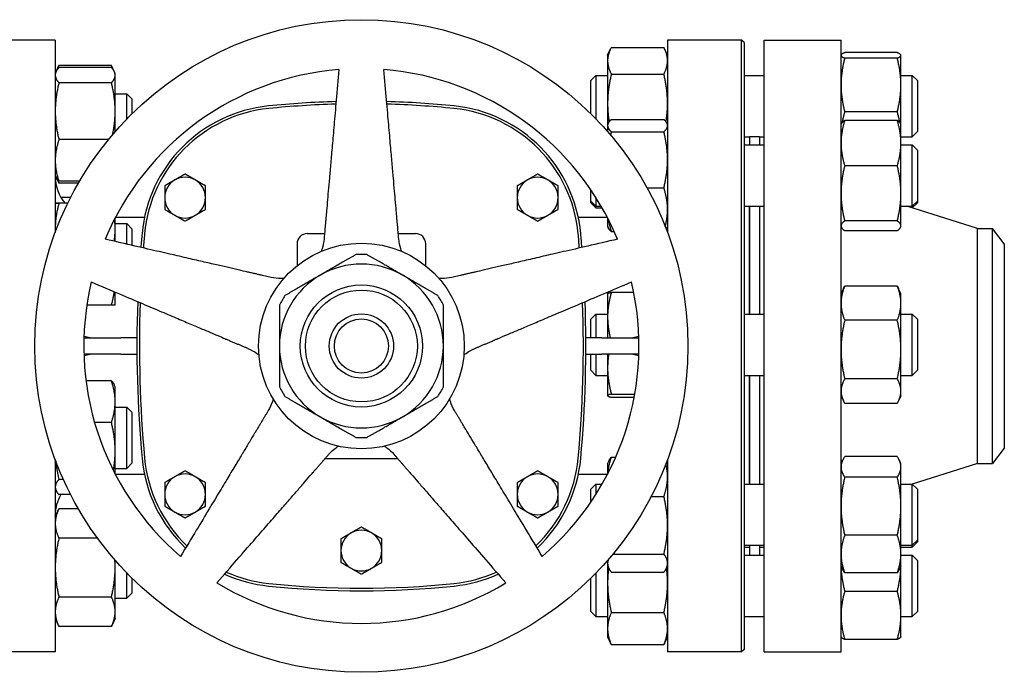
# Model space of a CAD drawing. Header units: inches. Extents: x 18 to 846, y -44 to 561.
# Tile 457 of 637: x 421.24 to 433.3, y 334.58 to 342.58. Entities that reach past the tile are written whole.
import ezdxf

# ---------------------------------------------------------------- set-up
doc = ezdxf.new("R2010")
doc.units = ezdxf.units.IN
doc.header["$LTSCALE"] = 24
doc.header["$MEASUREMENT"] = 0
doc.layers.add('Visible (ANSI)', color=7, linetype='Continuous', lineweight=30)

msp = doc.modelspace()

# ---------------------------------------------------------------- linework, layer by layer
at = {"layer": 'Visible (ANSI)'}
for p, q in [((421.67843, 342.3315), (420.77218, 342.3315)), ((421.67843, 342.3315), (421.67843, 339.97344)), ((429.17843, 342.3315), (429.17843, 339.97344)), ((430.08468, 342.3315), (429.17843, 342.3315)), ((430.08468, 334.8315), (430.08468, 342.3315)), ((430.11593, 342.30025), (430.08468, 342.3315)), ((430.11593, 342.30025), (430.11593, 334.86275)), ((430.36343, 334.8315), (430.36343, 342.3315)), ((430.36343, 342.3315), (431.30343, 342.3315)), ((431.30343, 334.8315), (431.30343, 342.3315)), ((428.44443, 342.14646), (428.48009, 342.22294)), ((428.48952, 342.24216), (429.13334, 342.24216)), ((429.17843, 342.14646), (429.14277, 342.22294)), ((431.99234, 342.17789), (431.34852, 342.17789)), ((428.44443, 342.14646), (428.44443, 342.07832)), ((428.44443, 342.07832), (428.44443, 341.55413)), ((431.30343, 342.14646), (431.30475, 342.1493)), ((431.99234, 342.10939), (431.34852, 342.10939)), ((432.03743, 342.14646), (432.03611, 342.1493)), ((432.03743, 342.14364), (432.03743, 342.14646)), ((432.03743, 341.78118), (432.03743, 342.14364)), ((421.67843, 341.92271), (421.68871, 341.94476)), ((421.68871, 341.94476), (421.72351, 342.01938)), ((421.72351, 342.01938), (421.72352, 342.0194)), ((422.36734, 342.0194), (421.72352, 342.0194)), ((422.36734, 341.99481), (421.72352, 341.99481)), ((422.36734, 342.0194), (422.36735, 342.01938)), ((422.40215, 341.94476), (422.36735, 342.01938)), ((422.41243, 341.92271), (422.40215, 341.94476)), ((422.41243, 341.90141), (422.41243, 341.92271)), ((428.48952, 341.91448), (429.13334, 341.91448)), ((422.36734, 341.808), (421.72352, 341.808)), ((422.41243, 341.45945), (422.41243, 341.90141)), ((428.23843, 341.83396), (428.30093, 341.89646)), ((428.23843, 341.42824), (428.23843, 341.83396)), ((428.30093, 341.89646), (428.30093, 341.36516)), ((428.30093, 341.89646), (428.44443, 341.89646)), ((430.11593, 341.89646), (430.36343, 341.89646)), ((432.03743, 341.89646), (432.17593, 341.89646)), ((432.17593, 341.14646), (432.17593, 341.89646)), ((432.23843, 341.83396), (432.17593, 341.89646)), ((432.23843, 341.83396), (432.23843, 341.20896)), ((422.41243, 341.67271), (422.55343, 341.67271)), ((422.55343, 341.36258), (422.55343, 341.67271)), ((422.61593, 341.61021), (422.55343, 341.67271)), ((432.03743, 341.29626), (432.03743, 341.78118)), ((422.61593, 341.61021), (422.61593, 341.42577)), ((428.44443, 341.55413), (428.44443, 341.29626)), ((422.41243, 341.209), (422.41243, 341.45945)), ((431.99234, 341.45297), (431.34852, 341.45297)), ((428.48952, 341.35764), (429.13334, 341.35764)), ((431.99234, 341.34748), (431.34852, 341.34748)), ((428.44443, 341.29626), (428.45094, 341.31023)), ((428.44443, 341.29626), (428.44443, 341.28259)), ((428.44443, 341.28259), (428.44443, 341.209)), ((428.48952, 341.20754), (429.13334, 341.20754)), ((429.17843, 341.29626), (429.17191, 341.31023)), ((431.30343, 341.29626), (431.30753, 341.30505)), ((432.03743, 341.29626), (432.03333, 341.30505)), ((432.03743, 341.06926), (432.03743, 341.29626)), ((432.23843, 341.20896), (432.17593, 341.14646)), ((422.32969, 341.1109), (421.72352, 341.1109)), ((430.11593, 341.14646), (430.18343, 341.14646)), ((430.18343, 341.1465), (430.18343, 341.04626)), ((430.30343, 341.1465), (430.18343, 341.1465)), ((430.30343, 341.1465), (430.30343, 341.04626)), ((430.30343, 341.14646), (430.36343, 341.14646)), ((432.03743, 341.14646), (432.17593, 341.14646)), ((430.11593, 341.04626), (430.36343, 341.04626)), ((432.03743, 340.45293), (432.03743, 341.06926)), ((432.03743, 341.04626), (432.17593, 341.04626)), ((432.17593, 340.29626), (432.17593, 341.04626)), ((432.23843, 340.98376), (432.17593, 341.04626)), ((432.23843, 340.98376), (432.23843, 340.35876)), ((431.99234, 340.79104), (431.34852, 340.79104)), ((421.67843, 340.67271), (421.68871, 340.65065)), ((421.68871, 340.65065), (421.72351, 340.57603)), ((421.97543, 340.6006), (421.72352, 340.6006)), ((421.96117, 340.57602), (421.72352, 340.57602)), ((428.23843, 340.35876), (428.23843, 340.49563)), ((428.92667, 340.52116), (429.13334, 340.52116)), ((421.86758, 340.40368), (421.74694, 340.40368)), ((428.23843, 340.35876), (428.30093, 340.29626)), ((428.23843, 340.33698), (428.23843, 340.35876)), ((428.30093, 340.4005), (428.30093, 340.29626)), ((432.03743, 340.05493), (432.03743, 340.45293)), ((432.23843, 340.35876), (432.17593, 340.29626)), ((432.23843, 340.35876), (432.23843, 340.33698)), ((421.8316, 340.3316), (421.72352, 340.3316)), ((421.83159, 340.33158), (421.72352, 340.33158)), ((428.23843, 340.33698), (428.30093, 340.27448)), ((428.30093, 340.29626), (428.36435, 340.29626)), ((428.30093, 340.29626), (428.30093, 340.27448)), ((428.30093, 340.27448), (428.37696, 340.27448)), ((430.11593, 340.29626), (430.36343, 340.29626)), ((430.17843, 340.29626), (430.17843, 338.9719)), ((430.18343, 340.29626), (430.18343, 338.9719)), ((430.30343, 340.29626), (430.30343, 338.9719)), ((432.03743, 340.29626), (432.17593, 340.29626)), ((432.97676, 340.0215), (432.10929, 340.29626)), ((432.17593, 340.27515), (432.17593, 340.29626)), ((432.23843, 340.33698), (432.17644, 340.27499)), ((422.41243, 340.01907), (422.41243, 340.15113)), ((422.77133, 340.15631), (422.41513, 340.15631)), ((428.44173, 340.15631), (428.08553, 340.15631)), ((428.44443, 340.15113), (428.44443, 340.04626)), ((431.99234, 340.11482), (431.34852, 340.11482)), ((422.41243, 340.08159), (422.55343, 340.08159)), ((422.41243, 339.86269), (422.41243, 340.01907)), ((422.55343, 339.83014), (422.55343, 340.08159)), ((422.61593, 340.01909), (422.55343, 340.08159)), ((422.61593, 340.01909), (422.61593, 339.81571)), ((428.44443, 340.04626), (428.45094, 340.03229)), ((428.48952, 339.98488), (428.52529, 339.98488)), ((429.17843, 340.04626), (429.17191, 340.03229)), ((431.30343, 340.04626), (431.30753, 340.03747)), ((431.99234, 339.99504), (431.34852, 339.99504)), ((432.03743, 340.04626), (432.03333, 340.03747)), ((432.03743, 340.04626), (432.03743, 340.05493)), ((432.97676, 337.1415), (432.97676, 340.0215)), ((432.97676, 340.0215), (433.15956, 340.0215)), ((433.15956, 337.1415), (433.15956, 340.0215)), ((433.30343, 339.834), (433.15956, 340.0215)), ((424.76603, 339.95945), (424.97691, 339.95945)), ((425.87995, 339.95945), (426.09083, 339.95945)), ((424.64103, 339.83445), (424.64103, 339.56497)), ((426.21583, 339.56497), (426.21583, 339.83445)), ((433.30343, 339.834), (433.30343, 337.329)), ((431.30343, 339.2219), (431.3324, 339.28404)), ((431.99234, 339.31533), (431.34852, 339.31533)), ((432.03743, 339.2219), (432.00845, 339.28404)), ((422.41243, 339.08159), (422.41243, 339.24261)), ((428.44443, 339.2219), (428.44483, 339.22276)), ((428.44443, 339.2219), (428.44443, 338.93727)), ((428.48952, 339.23991), (428.76407, 339.23991)), ((432.03743, 339.10607), (432.03743, 339.2219)), ((422.36734, 339.08158), (422.06541, 339.08158)), ((432.03743, 338.53759), (432.03743, 339.10607)), ((428.23843, 338.9094), (428.30093, 338.9719)), ((428.23843, 338.6815), (428.23843, 338.9094)), ((428.30093, 338.9719), (428.30093, 338.6815)), ((428.30093, 338.9719), (428.44443, 338.9719)), ((428.44443, 338.93727), (428.44443, 338.6815)), ((430.11593, 338.9719), (430.36343, 338.9719)), ((432.03743, 338.9719), (432.17593, 338.9719)), ((432.17593, 338.2219), (432.17593, 338.9719)), ((432.23843, 338.9094), (432.17593, 338.9719)), ((432.23843, 338.9094), (432.23843, 338.2844)), ((431.99234, 338.8968), (431.34852, 338.8968)), ((422.0299, 338.6815), (422.48343, 338.6815)), ((422.67876, 338.6815), (422.48343, 338.6815)), ((428.37343, 338.6815), (428.1781, 338.6815)), ((428.37343, 338.6815), (428.82696, 338.6815)), ((432.03743, 338.02842), (432.03743, 338.53759)), ((422.48343, 338.4815), (422.0299, 338.4815)), ((422.48343, 338.4815), (422.67876, 338.4815)), ((428.1781, 338.4815), (428.37343, 338.4815)), ((428.23843, 338.2844), (428.23843, 338.4815)), ((428.30093, 338.4815), (428.30093, 338.2219)), ((428.82696, 338.4815), (428.37343, 338.4815)), ((428.44443, 338.4815), (428.44443, 338.31312)), ((428.44443, 338.31312), (428.44443, 337.97276)), ((428.23843, 338.2844), (428.30093, 338.2219)), ((428.30093, 338.2219), (428.44443, 338.2219)), ((430.11593, 338.2219), (430.36343, 338.2219)), ((430.17843, 338.2219), (430.17843, 336.88853)), ((430.18343, 338.2219), (430.18343, 336.88853)), ((430.30343, 338.2219), (430.30343, 336.88853)), ((431.99234, 338.17837), (431.34852, 338.17837)), ((432.03743, 338.2219), (432.17593, 338.2219)), ((432.23843, 338.2844), (432.17593, 338.2219)), ((422.36734, 338.1535), (422.05548, 338.1535)), ((422.41243, 338.08141), (422.40215, 338.10345)), ((422.41243, 337.89834), (422.41243, 338.08141)), ((428.44443, 337.97276), (428.44443, 337.9719)), ((428.44443, 337.9719), (428.44483, 337.97105)), ((428.48952, 337.99162), (428.77687, 337.99162)), ((428.48952, 337.9539), (428.77, 337.9539)), ((431.30343, 337.9719), (431.3324, 337.90977)), ((432.03743, 337.9719), (432.00845, 337.90977)), ((432.03743, 337.9719), (432.03743, 338.02842)), ((422.41243, 337.29463), (422.41243, 337.89834)), ((422.41243, 337.83141), (422.55343, 337.83141)), ((422.55343, 337.08141), (422.55343, 337.83141)), ((422.61593, 337.76891), (422.55343, 337.83141)), ((431.99234, 337.87847), (431.34852, 337.87847)), ((422.61593, 337.76891), (422.61593, 337.14391)), ((422.36734, 337.64317), (422.16047, 337.64317)), ((422.41243, 337.01187), (422.41243, 337.29463)), ((428.48952, 337.21943), (428.54368, 337.21943)), ((431.99234, 337.22521), (431.34852, 337.22521)), ((433.30343, 337.329), (433.15956, 337.1415)), ((421.67843, 337.18956), (421.67843, 334.8315)), ((422.61593, 337.14391), (422.55343, 337.08141)), ((424.98571, 337.20355), (425.87114, 337.20355)), ((428.44443, 337.13853), (428.45942, 337.17068)), ((428.44443, 337.13853), (428.44443, 337.01187)), ((429.17843, 337.13853), (429.16781, 337.16129)), ((429.17843, 337.18956), (429.17843, 334.8315)), ((431.30343, 337.13853), (431.32302, 337.18055)), ((432.03743, 337.13853), (432.01783, 337.18055)), ((432.03743, 337.09915), (432.03743, 337.13853)), ((432.03743, 336.61726), (432.03743, 337.09915)), ((432.97676, 337.1415), (432.17644, 336.88801)), ((432.97676, 337.1415), (433.15956, 337.1415)), ((422.41243, 337.08141), (422.55343, 337.08141)), ((422.77133, 337.0067), (422.41513, 337.0067)), ((428.44173, 337.0067), (428.08553, 337.0067)), ((431.99234, 336.9731), (431.34852, 336.9731)), ((421.77803, 336.94608), (421.72352, 336.94608)), ((428.23843, 336.82603), (428.30093, 336.88853)), ((428.30093, 336.88853), (428.30093, 336.76251)), ((428.30093, 336.88853), (428.37696, 336.88853)), ((430.11593, 336.88853), (430.36343, 336.88853)), ((432.03743, 336.88853), (432.17593, 336.88853)), ((432.17593, 336.13853), (432.17593, 336.88853)), ((432.23843, 336.82603), (432.17593, 336.88853)), ((421.67843, 336.83141), (421.68871, 336.80937)), ((421.86758, 336.75932), (421.72352, 336.75932)), ((428.23843, 336.66737), (428.23843, 336.82603)), ((428.97751, 336.7365), (429.13334, 336.7365)), ((432.23843, 336.82603), (432.23843, 336.20103)), ((432.03743, 336.03164), (432.03743, 336.61726)), ((421.67843, 336.4903), (421.72351, 336.58697)), ((421.72351, 336.58697), (421.72352, 336.58698)), ((421.96117, 336.58698), (421.72352, 336.58698)), ((431.99234, 336.26142), (431.34852, 336.26142)), ((422.19545, 336.22612), (421.72352, 336.22612)), ((430.11593, 336.13853), (430.36343, 336.13853)), ((430.18343, 336.13853), (430.18343, 336.01654)), ((430.30343, 336.13853), (430.30343, 336.01654)), ((432.03743, 336.13853), (432.17593, 336.13853)), ((432.23843, 336.20103), (432.17593, 336.13853)), ((432.23843, 336.17925), (432.17593, 336.11675)), ((432.17593, 336.11675), (432.17593, 336.13853)), ((432.23843, 336.20103), (432.23843, 336.17925)), ((428.50947, 336.03059), (429.13334, 336.03059)), ((430.11593, 336.11675), (430.18343, 336.11675)), ((430.11593, 336.01654), (430.36343, 336.01654)), ((430.30343, 336.11675), (430.36343, 336.11675)), ((432.03743, 336.11675), (432.17593, 336.11675)), ((432.03743, 335.88853), (432.03743, 336.03164)), ((432.03743, 336.01654), (432.17593, 336.01654)), ((432.17593, 335.26654), (432.17593, 336.01654)), ((432.23843, 335.95404), (432.17593, 336.01654)), ((422.41243, 335.86527), (422.41243, 335.954)), ((428.44443, 335.954), (428.44443, 335.9191)), ((428.44443, 335.9191), (428.44443, 335.88853)), ((428.44443, 335.88853), (428.45942, 335.85638)), ((428.44443, 335.88853), (428.44443, 335.67421)), ((429.17843, 335.88853), (429.16344, 335.85638)), ((431.30343, 335.88853), (431.32302, 335.84651)), ((432.03743, 335.88853), (432.01783, 335.84651)), ((432.03743, 335.27908), (432.03743, 335.88853)), ((432.23843, 335.95404), (432.23843, 335.32904)), ((422.41243, 335.32402), (422.41243, 335.86527)), ((422.55343, 335.4903), (422.55343, 335.80043)), ((428.30093, 335.79785), (428.30093, 335.26654)), ((428.48952, 335.80762), (429.13334, 335.80762)), ((431.99234, 335.80185), (431.34852, 335.80185)), ((422.61593, 335.73724), (422.61593, 335.5528)), ((428.23843, 335.32904), (428.23843, 335.73477)), ((428.44443, 335.67421), (428.44443, 335.11735)), ((422.61593, 335.5528), (422.55343, 335.4903)), ((431.99234, 335.57305), (431.34852, 335.57305)), ((422.36734, 335.50443), (421.72352, 335.50443)), ((422.41243, 335.4903), (422.55343, 335.4903)), ((422.41243, 335.2403), (422.41243, 335.32402)), ((428.23843, 335.32904), (428.30093, 335.26654)), ((428.48952, 335.31386), (429.13334, 335.31386)), ((432.23843, 335.32904), (432.17593, 335.26654)), ((421.67843, 335.2403), (421.72351, 335.14362)), ((422.41243, 335.2403), (422.36735, 335.14362)), ((428.30093, 335.26654), (428.44443, 335.26654)), ((430.11593, 335.26654), (430.36343, 335.26654)), ((432.03743, 335.01654), (432.03743, 335.27908)), ((432.03743, 335.26654), (432.17593, 335.26654)), ((422.36734, 335.14361), (421.72352, 335.14361)), ((428.44443, 335.11735), (428.44443, 335.01654)), ((428.44443, 335.01654), (428.48009, 334.94006)), ((428.48952, 334.92084), (429.13334, 334.92084)), ((429.17843, 335.01654), (429.14277, 334.94006)), ((431.30343, 335.01654), (431.30475, 335.01371)), ((431.99234, 334.98512), (431.34852, 334.98512)), ((432.03743, 335.01654), (432.03611, 335.01371)), ((421.67843, 334.8315), (420.77218, 334.8315)), ((430.08468, 334.8315), (429.17843, 334.8315)), ((430.11593, 334.86275), (430.08468, 334.8315)), ((430.36343, 334.8315), (431.30343, 334.8315))]:
    msp.add_line(p, q, dxfattribs=at)
for radius in [4, 1.25984, 0.74803, 0.68553, 0.3937, 0.3312]:
    msp.add_circle((425.42843, 338.5815), radius, dxfattribs=at)
for centre, radius, start, end in [((425.42843, 338.5815), 3.4, 94.64927, 157.35073), ((425.42843, 338.5815), 3.4, 22.64927, 85.35073), ((425.42843, 330.36103), 11.22047, 91.583081, 95.817836), ((425.42843, 330.36103), 11.22047, 84.182163, 88.416919), ((424.46665, 339.80035), 1.73228, 95.817836, 174.744707), ((424.46665, 339.80035), 1.70103, 95.817836, 174.744707), ((425.42843, 330.36103), 11.18922, 91.601548, 95.817836), ((425.42843, 330.36103), 11.18922, 84.182163, 88.398452), ((426.39021, 339.80035), 1.70103, 5.255296, 84.182161), ((426.39021, 339.80035), 1.73228, 5.255296, 84.182161), ((422.17843, 340.65631), 0.5, 180, 220.496535), ((423.26898, 340.4004), 0.25, 120, 180), ((423.26898, 340.4004), 0.25, 60, 120), ((423.26898, 340.4004), 0.25, 0, 60), ((427.58788, 340.4004), 0.25, 120, 180), ((427.58788, 340.4004), 0.25, 60, 120), ((427.58788, 340.4004), 0.25, 0, 60), ((423.26898, 340.4004), 0.25, 180, 240), ((423.26898, 340.4004), 0.25, 300, 0), ((427.58788, 340.4004), 0.25, 180, 240), ((427.58788, 340.4004), 0.25, 300, 0), ((423.26898, 340.4004), 0.25, 240, 300), ((427.58788, 340.4004), 0.25, 240, 300), ((437.7178, 338.5815), 15.03937, 174.744704, 175.39081), ((437.7178, 338.5815), 15.00812, 174.744704, 175.408408), ((424.76603, 339.83445), 0.125, 90, 180), ((426.09083, 339.83445), 0.125, 0, 90), ((413.13906, 338.5815), 15.00812, 4.591592, 5.255296), ((413.13906, 338.5815), 15.03937, 4.60919, 5.255296), ((425.42843, 338.5815), 1.12205, 86.525352, 93.474648), ((425.42843, 338.5815), 1.00394, 60, 120), ((425.42843, 338.5815), 1.00394, 120, 180), ((425.42843, 338.5815), 1.00394, 0, 60), ((425.42843, 338.5815), 3.4, 166.64927, 229.35073), ((425.42843, 338.5815), 3.4, 310.64927, 13.35073), ((425.42843, 338.5815), 1.12205, 146.525352, 153.474648), ((425.42843, 338.5815), 1.12205, 26.525352, 33.474648), ((437.7178, 338.5815), 15.03937, 177.927003, 185.255296), ((437.7178, 338.5815), 15.00812, 177.972631, 185.255296), ((413.13906, 338.5815), 15.00812, 354.744704, 2.027369), ((413.13906, 338.5815), 15.03937, 354.744704, 2.072997), ((425.42843, 338.5815), 1.00394, 180, 240), ((425.42843, 338.5815), 1.00394, 300, 0), ((425.42843, 338.5815), 1.12205, 206.525352, 213.474648), ((425.42843, 338.5815), 1.12205, 326.525352, 333.474648), ((425.42843, 338.5815), 1.00394, 240, 300), ((425.42843, 338.5815), 1.12205, 266.525352, 273.474648), ((424.46665, 337.36266), 1.73228, 185.255296, 226.557354), ((424.46665, 337.36266), 1.70103, 185.255296, 226.325001), ((426.39021, 337.36266), 1.70103, 313.674999, 354.744707), ((426.39021, 337.36266), 1.73228, 313.442646, 354.744707), ((423.26898, 336.7626), 0.25, 120, 180), ((423.26898, 336.7626), 0.25, 60, 120), ((423.26898, 336.7626), 0.25, 0, 60), ((427.58788, 336.7626), 0.25, 120, 180), ((427.58788, 336.7626), 0.25, 60, 120), ((427.58788, 336.7626), 0.25, 0, 60), ((422.17843, 336.5067), 0.5, 149.652239, 180), ((423.26898, 336.7626), 0.25, 180, 240), ((423.26898, 336.7626), 0.25, 300, 0), ((427.58788, 336.7626), 0.25, 180, 240), ((427.58788, 336.7626), 0.25, 300, 0), ((423.26898, 336.7626), 0.25, 240, 300), ((427.58788, 336.7626), 0.25, 240, 300), ((425.42843, 336.07363), 0.25, 120, 180), ((425.42843, 336.07363), 0.25, 60, 120), ((425.42843, 336.07363), 0.25, 0, 60), ((425.42843, 336.07363), 0.25, 180, 240), ((425.42843, 336.07363), 0.25, 300, 0), ((424.46665, 337.36266), 1.73228, 245.642572, 264.182165), ((424.46665, 337.36266), 1.70103, 245.957475, 264.182165), ((425.42843, 336.07363), 0.25, 240, 300), ((426.39021, 337.36266), 1.70103, 275.817836, 294.042525), ((426.39021, 337.36266), 1.73228, 275.817836, 294.357428), ((425.42843, 338.5815), 3.4, 238.64927, 301.35073), ((425.42843, 346.80197), 11.18922, 264.182164, 275.817836), ((425.42843, 346.80197), 11.22047, 264.182164, 275.817836)]:
    msp.add_arc(centre, radius, start, end, dxfattribs=at)
for points, weights in [([(428.48952, 342.24216), (428.44443, 342.15436), (428.44443, 342.07832)], [1, 1.0379548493, 1]), ([(429.17843, 342.07832), (429.17843, 342.15436), (429.13334, 342.24216)], [1, 1.0379548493, 1]), ([(431.34852, 342.17789), (431.30343, 342.15953), (431.30343, 342.14364)], [1, 1.0379548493, 1]), ([(432.03743, 342.14364), (432.03743, 342.15953), (431.99234, 342.17789)], [1, 1.0379548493, 1]), ([(428.44443, 342.07832), (428.44443, 342.00228), (428.48952, 341.91448)], [1, 1.0379548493, 1]), ([(429.13334, 341.91448), (429.17843, 342.00228), (429.17843, 342.07832)], [1, 1.0379548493, 1]), ([(431.30343, 342.14364), (431.30343, 342.12775), (431.34852, 342.10939)], [1, 1.0379548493, 1]), ([(431.34852, 342.10939), (431.30343, 341.9335), (431.30343, 341.78118)], [1, 1.0379548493, 1]), ([(431.99234, 342.10939), (432.03743, 342.12775), (432.03743, 342.14364)], [1, 1.0379548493, 1]), ([(432.03743, 341.78118), (432.03743, 341.9335), (431.99234, 342.10939)], [1, 1.0379548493, 1]), ([(421.72352, 341.99481), (421.67843, 341.94476), (421.67843, 341.90141)], [1, 1.0379548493, 1]), ([(421.72352, 342.0194), (421.71125, 341.99309), (421.70245, 341.96843)], [1, 1.01004922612, 1.01477702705]), ([(422.38841, 341.96843), (422.37961, 341.99309), (422.36734, 342.0194)], [1.01477702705, 1.01004922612, 1]), ([(422.41243, 341.90141), (422.41243, 341.94476), (422.36734, 341.99481)], [1, 1.0379548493, 1]), ([(425.15284, 341.97031), (425.02384, 340.49584), (424.97113, 339.89336)], [1.0049190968, 1.58894872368, 2.03628035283]), ([(425.88573, 339.89336), (425.83302, 340.49584), (425.70402, 341.97031)], [2.03628035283, 1.58894872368, 1.0049190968]), ([(428.48952, 341.91448), (428.44443, 341.72137), (428.44443, 341.55413)], [1, 1.0379548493, 1]), ([(429.17843, 341.55413), (429.17843, 341.72137), (429.13334, 341.91448)], [1, 1.0379548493, 1]), ([(421.67843, 341.90141), (421.67843, 341.85806), (421.72352, 341.808)], [1, 1.0379548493, 1]), ([(421.72352, 341.808), (421.67843, 341.62121), (421.67843, 341.45945)], [1, 1.0379548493, 1]), ([(422.36734, 341.808), (422.41243, 341.85806), (422.41243, 341.90141)], [1, 1.0379548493, 1]), ([(422.41243, 341.45945), (422.41243, 341.62121), (422.36734, 341.808)], [1, 1.0379548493, 1]), ([(431.30343, 341.78118), (431.30343, 341.62886), (431.34852, 341.45297)], [1, 1.0379548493, 1]), ([(431.99234, 341.45297), (432.03743, 341.62886), (432.03743, 341.78118)], [1, 1.0379548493, 1]), ([(428.44443, 341.55413), (428.44443, 341.44519), (428.46275, 341.3294)], [1, 1.02440188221, 1.01742691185]), ([(429.16011, 341.3294), (429.17843, 341.44519), (429.17843, 341.55413)], [1.01742691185, 1.02440188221, 1]), ([(421.67843, 341.45945), (421.67843, 341.29768), (421.72352, 341.1109)], [1, 1.0379548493, 1]), ([(422.38124, 341.17276), (422.41243, 341.32339), (422.41243, 341.45945)], [1.01040343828, 1.03173329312, 1]), ([(431.34852, 341.45297), (431.32865, 341.38355), (431.31774, 341.32049)], [1, 1.01637573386, 1.01862074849]), ([(432.02312, 341.32049), (432.01221, 341.38355), (431.99234, 341.45297)], [1.01862074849, 1.01637573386, 1]), ([(428.48952, 341.35764), (428.44443, 341.31742), (428.44443, 341.28259)], [1, 1.0379548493, 1]), ([(429.17843, 341.28259), (429.17843, 341.31742), (429.13334, 341.35764)], [1, 1.0379548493, 1]), ([(431.34852, 341.34748), (431.30343, 341.19838), (431.30343, 341.06926)], [1, 1.0379548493, 1]), ([(431.30753, 341.30505), (431.31678, 341.32489), (431.34852, 341.34748)], [1.01605944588, 1.02641891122, 1]), ([(432.03743, 341.06926), (432.03743, 341.19838), (431.99234, 341.34748)], [1, 1.0379548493, 1]), ([(431.99234, 341.34748), (432.02408, 341.32489), (432.03333, 341.30505)], [1, 1.02641891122, 1.01605944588]), ([(428.44443, 341.28259), (428.44443, 341.24776), (428.48952, 341.20754)], [1, 1.0379548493, 1]), ([(428.48952, 341.20754), (428.48453, 341.18721), (428.48013, 341.16745)], [1, 1.00405871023, 1.0072493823]), ([(429.13334, 341.20754), (429.17843, 341.24776), (429.17843, 341.28259)], [1, 1.0379548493, 1]), ([(429.17843, 340.86435), (429.17843, 341.02363), (429.13334, 341.20754)], [1, 1.0379548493, 1]), ([(421.72352, 341.1109), (421.67843, 340.97416), (421.67843, 340.85575)], [1, 1.0379548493, 1]), ([(431.30343, 341.06926), (431.30343, 340.94014), (431.34852, 340.79104)], [1, 1.0379548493, 1]), ([(431.99234, 340.79104), (432.03743, 340.94014), (432.03743, 341.06926)], [1, 1.0379548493, 1]), ([(421.67843, 340.85575), (421.67843, 340.73734), (421.72352, 340.6006)], [1, 1.0379548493, 1]), ([(429.13334, 340.52116), (429.17843, 340.70508), (429.17843, 340.86435)], [1, 1.0379548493, 1]), ([(431.34852, 340.79104), (431.30343, 340.60985), (431.30343, 340.45293)], [1, 1.0379548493, 1]), ([(432.03743, 340.45293), (432.03743, 340.60985), (431.99234, 340.79104)], [1, 1.0379548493, 1]), ([(421.72352, 340.6006), (421.69975, 340.62699), (421.68871, 340.65065)], [1, 1.01965700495, 1.01895308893]), ([(421.70244, 340.627), (421.71124, 340.60233), (421.72352, 340.57602)], [1.01477953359, 1.01005189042, 1]), ([(423.14398, 340.61691), (423.08597, 340.58341), (423.01898, 340.54474)], [1, 1.04314139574, 1.01001874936]), ([(423.26898, 340.68907), (423.20199, 340.6504), (423.14398, 340.61691)], [1.01001874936, 1.04314139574, 1]), ([(423.39398, 340.61691), (423.33597, 340.6504), (423.26898, 340.68907)], [1, 1.04314139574, 1.01001874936]), ([(423.51898, 340.54474), (423.45199, 340.58341), (423.39398, 340.61691)], [1.01001874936, 1.04314139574, 1]), ([(427.46288, 340.61691), (427.40486, 340.58341), (427.33788, 340.54474)], [1, 1.04314139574, 1.01001874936]), ([(427.58788, 340.68907), (427.52089, 340.6504), (427.46288, 340.61691)], [1.01001874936, 1.04314139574, 1]), ([(427.71288, 340.61691), (427.65486, 340.6504), (427.58788, 340.68907)], [1, 1.04314139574, 1.01001874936]), ([(427.83788, 340.54474), (427.77089, 340.58341), (427.71288, 340.61691)], [1.01001874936, 1.04314139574, 1]), ([(423.01898, 340.54474), (423.01898, 340.46739), (423.01898, 340.4004)], [1.01001874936, 1.04314139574, 1]), ([(423.51898, 340.4004), (423.51898, 340.46739), (423.51898, 340.54474)], [1, 1.04314139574, 1.01001874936]), ([(427.33788, 340.54474), (427.33788, 340.46739), (427.33788, 340.4004)], [1.01001874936, 1.04314139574, 1]), ([(427.83788, 340.4004), (427.83788, 340.46739), (427.83788, 340.54474)], [1, 1.04314139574, 1.01001874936]), ([(429.17843, 340.25302), (429.17843, 340.37747), (429.13334, 340.52116)], [1, 1.0379548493, 1]), ([(423.01898, 340.4004), (423.01898, 340.33341), (423.01898, 340.25606)], [1, 1.04314139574, 1.01001874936]), ([(423.51898, 340.25606), (423.51898, 340.33341), (423.51898, 340.4004)], [1.01001874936, 1.04314139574, 1]), ([(427.33788, 340.4004), (427.33788, 340.33341), (427.33788, 340.25606)], [1, 1.04314139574, 1.01001874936]), ([(427.83788, 340.25606), (427.83788, 340.33341), (427.83788, 340.4004)], [1.01001874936, 1.04314139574, 1]), ([(431.30343, 340.45293), (431.30343, 340.29601), (431.34852, 340.11482)], [1, 1.0379548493, 1]), ([(431.99234, 340.11482), (432.03743, 340.29601), (432.03743, 340.45293)], [1, 1.0379548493, 1]), ([(421.72352, 340.3316), (421.67843, 340.3316), (421.67843, 340.33159)], [1, 1.0379548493, 1]), ([(421.67843, 340.33159), (421.67843, 340.33159), (421.72352, 340.33158)], [1, 1.0379548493, 1]), ([(421.72352, 340.33158), (421.67843, 340.16411), (421.67843, 340.01907)], [1, 1.0379548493, 1]), ([(423.01898, 340.25606), (423.08597, 340.21739), (423.14398, 340.18389)], [1.01001874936, 1.04314139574, 1]), ([(423.39398, 340.18389), (423.45199, 340.21739), (423.51898, 340.25606)], [1, 1.04314139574, 1.01001874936]), ([(427.33788, 340.25606), (427.40486, 340.21739), (427.46288, 340.18389)], [1.01001874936, 1.04314139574, 1]), ([(427.71288, 340.18389), (427.77089, 340.21739), (427.83788, 340.25606)], [1, 1.04314139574, 1.01001874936]), ([(429.15075, 340.04585), (429.17843, 340.15413), (429.17843, 340.25302)], [1.01266042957, 1.02992641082, 1]), ([(422.41243, 340.01907), (422.41243, 340.07772), (422.4055, 340.13776)], [1, 1.015008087, 1.01814719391]), ([(423.14398, 340.18389), (423.20199, 340.1504), (423.26898, 340.11172)], [1, 1.04314139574, 1.01001874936]), ([(423.26898, 340.11172), (423.33597, 340.1504), (423.39398, 340.18389)], [1.01001874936, 1.04314139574, 1]), ([(427.46288, 340.18389), (427.52089, 340.1504), (427.58788, 340.11172)], [1, 1.04314139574, 1.01001874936]), ([(427.58788, 340.11172), (427.65486, 340.1504), (427.71288, 340.18389)], [1.01001874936, 1.04314139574, 1]), ([(428.45409, 340.13242), (428.46508, 340.06275), (428.48952, 339.98488)], [1.01889655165, 1.02021627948, 1]), ([(431.34852, 340.11482), (431.30343, 340.08272), (431.30343, 340.05493)], [1, 1.0379548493, 1]), ([(432.03743, 340.05493), (432.03743, 340.08272), (431.99234, 340.11482)], [1, 1.0379548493, 1]), ([(421.67843, 340.01907), (421.67843, 339.99754), (421.67935, 339.97593)], [1, 1.00545957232, 1.00934849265]), ([(422.4009, 339.86535), (422.41243, 339.9437), (422.41243, 340.01907)], [1.01896925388, 1.01937120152, 1]), ([(428.48952, 339.98488), (428.46133, 340.01002), (428.45094, 340.03229)], [1, 1.02339782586, 1.017947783]), ([(429.17191, 340.03229), (429.1682, 340.02432), (429.16232, 340.01611)], [1.017947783, 1.01989004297, 1.01816852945]), ([(431.30343, 340.05493), (431.30343, 340.02713), (431.34852, 339.99504)], [1, 1.0379548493, 1]), ([(431.99234, 339.99504), (432.03743, 340.02713), (432.03743, 340.05493)], [1, 1.0379548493, 1]), ([(424.32209, 339.42181), (423.73281, 339.55785), (422.29064, 339.8908)], [2.0263127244, 1.58117079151, 1]), ([(428.56622, 339.8908), (427.12405, 339.55785), (426.53476, 339.42181)], [1, 1.58117079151, 2.0263127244]), ([(425.36043, 339.70149), (425.13139, 339.56925), (424.92646, 339.45094)], [1.0171026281, 1.03775343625, 1]), ([(425.9304, 339.45094), (425.72547, 339.56925), (425.49643, 339.70149)], [1, 1.03775343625, 1.0171026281]), ([(424.92646, 339.45094), (424.72153, 339.33262), (424.4925, 339.20039)], [1, 1.03775343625, 1.0171026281]), ([(426.36436, 339.20039), (426.13533, 339.33262), (425.9304, 339.45094)], [1.0171026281, 1.03775343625, 1]), ([(422.12031, 339.3666), (423.48276, 338.78828), (424.03947, 338.55197)], [1, 1.58117079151, 2.0263127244]), ([(426.81739, 338.55197), (427.3741, 338.78828), (428.73654, 339.3666)], [2.0263127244, 1.58117079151, 1]), ([(431.34852, 339.31533), (431.30343, 339.20319), (431.30343, 339.10607)], [1, 1.0379548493, 1]), ([(431.3324, 339.28404), (431.33952, 339.2993), (431.34852, 339.31533)], [1.01185114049, 1.00734821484, 1]), ([(432.03743, 339.10607), (432.03743, 339.20319), (431.99234, 339.31533)], [1, 1.0379548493, 1]), ([(431.99234, 339.31533), (432.00134, 339.2993), (432.00845, 339.28404)], [1, 1.00734821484, 1.01185114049]), ([(422.36734, 339.08158), (422.39083, 339.16881), (422.40187, 339.24709)], [1, 1.01941678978, 1.01896725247]), ([(428.48952, 339.23991), (428.44443, 339.07772), (428.44443, 338.93727)], [1, 1.0379548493, 1]), ([(428.44483, 339.22276), (428.44854, 339.23073), (428.48952, 339.23991)], [1.00648758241, 1.03437304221, 1]), ([(422.41243, 339.08159), (422.41243, 339.08159), (422.36734, 339.08158)], [1.00000485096, 1.03795242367, 1]), ([(424.42449, 339.0826), (424.42449, 338.81813), (424.42449, 338.5815)], [1.0171026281, 1.03775343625, 1]), ([(426.43237, 338.5815), (426.43237, 338.81813), (426.43237, 339.0826)], [1, 1.03775343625, 1.0171026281]), ([(431.30343, 339.10607), (431.30343, 339.00895), (431.34852, 338.8968)], [1, 1.0379548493, 1]), ([(431.99234, 338.8968), (432.03743, 339.00895), (432.03743, 339.10607)], [1, 1.0379548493, 1]), ([(428.44443, 338.93727), (428.44443, 338.81621), (428.47727, 338.6815)], [1, 1.03254335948, 1.00927987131]), ([(431.34852, 338.8968), (431.30343, 338.7043), (431.30343, 338.53759)], [1, 1.0379548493, 1]), ([(432.03743, 338.53759), (432.03743, 338.7043), (431.99234, 338.8968)], [1, 1.0379548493, 1]), ([(424.42449, 338.5815), (424.42449, 338.34487), (424.42449, 338.0804)], [1, 1.03775343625, 1.0171026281]), ([(426.43237, 338.0804), (426.43237, 338.34487), (426.43237, 338.5815)], [1.0171026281, 1.03775343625, 1]), ([(431.30343, 338.53759), (431.30343, 338.37087), (431.34852, 338.17837)], [1, 1.0379548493, 1]), ([(431.99234, 338.17837), (432.03743, 338.37087), (432.03743, 338.53759)], [1, 1.0379548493, 1]), ([(428.45746, 338.4815), (428.44443, 338.39547), (428.44443, 338.31312)], [1.01883923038, 1.02059686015, 1]), ([(428.44443, 338.31312), (428.44443, 338.16391), (428.48952, 337.99162)], [1, 1.0379548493, 1]), ([(431.34852, 338.17837), (431.30343, 338.09801), (431.30343, 338.02842)], [1, 1.0379548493, 1]), ([(432.03743, 338.02842), (432.03743, 338.09801), (431.99234, 338.17837)], [1, 1.0379548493, 1]), ([(422.41243, 337.89834), (422.41243, 338.01676), (422.36734, 338.1535)], [1, 1.0379548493, 1]), ([(422.36734, 338.1535), (422.39112, 338.12711), (422.40215, 338.10345)], [1, 1.01966212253, 1.01895272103]), ([(424.4925, 337.96262), (424.72153, 337.83038), (424.92646, 337.71207)], [1.0171026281, 1.03775343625, 1]), ([(425.9304, 337.71207), (426.13533, 337.83038), (426.36436, 337.96262)], [1, 1.03775343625, 1.0171026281]), ([(428.48952, 337.99162), (428.44443, 337.98151), (428.44443, 337.97276)], [1, 1.0379548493, 1]), ([(428.44443, 337.97276), (428.44443, 337.964), (428.48952, 337.9539)], [1, 1.0379548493, 1]), ([(431.30343, 338.02842), (431.30343, 337.95883), (431.34852, 337.87847)], [1, 1.0379548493, 1]), ([(431.99234, 337.87847), (432.03743, 337.95883), (432.03743, 338.02842)], [1, 1.0379548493, 1]), ([(422.36734, 337.64317), (422.41243, 337.77992), (422.41243, 337.89834)], [1, 1.0379548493, 1]), ([(424.28738, 337.78898), (423.97589, 337.27058), (423.21358, 336.00188)], [2.0263127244, 1.58117079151, 1]), ([(424.92646, 337.71207), (425.13139, 337.59375), (425.36043, 337.46152)], [1, 1.03775343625, 1.0171026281]), ([(425.49643, 337.46152), (425.72547, 337.59375), (425.9304, 337.71207)], [1.0171026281, 1.03775343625, 1]), ([(427.64328, 336.00188), (426.88097, 337.27058), (426.56948, 337.78898)], [1, 1.58117079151, 2.0263127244]), ([(422.41243, 337.29463), (422.41243, 337.45639), (422.36734, 337.64317)], [1, 1.0379548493, 1]), ([(422.39033, 337.05509), (422.41243, 337.17924), (422.41243, 337.29463)], [1.01576618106, 1.02678390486, 1]), ([(423.65949, 335.67791), (424.63053, 336.79496), (425.0273, 337.25139)], [1, 1.58117079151, 2.0263127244]), ([(425.82955, 337.25139), (426.22633, 336.79496), (427.19737, 335.67791)], [2.0263127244, 1.58117079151, 1]), ([(428.48952, 337.21943), (428.45121, 337.1095), (428.44551, 337.01394)], [1, 1.03206188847, 1.00995601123]), ([(428.45942, 337.17068), (428.47026, 337.19391), (428.48952, 337.21943)], [1.0184677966, 1.01586753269, 1]), ([(431.34852, 337.22521), (431.30343, 337.15765), (431.30343, 337.09915)], [1, 1.0379548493, 1]), ([(432.03743, 337.09915), (432.03743, 337.15765), (431.99234, 337.22521)], [1, 1.0379548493, 1]), ([(421.68417, 337.17418), (421.69428, 337.06721), (421.72352, 336.94608)], [1.0174904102, 1.02428964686, 1]), ([(429.17843, 336.97796), (429.17843, 337.05449), (429.15824, 337.13633)], [1, 1.02561087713, 1.0166587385]), ([(431.30343, 337.09915), (431.30343, 337.04065), (431.34852, 336.9731)], [1, 1.0379548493, 1]), ([(431.99234, 336.9731), (432.03743, 337.04065), (432.03743, 337.09915)], [1, 1.0379548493, 1]), ([(423.14398, 336.97911), (423.08597, 336.94562), (423.01898, 336.90694)], [1, 1.04314139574, 1.01001874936]), ([(423.26898, 337.05128), (423.20199, 337.0126), (423.14398, 336.97911)], [1.01001874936, 1.04314139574, 1]), ([(423.39398, 336.97911), (423.33597, 337.0126), (423.26898, 337.05128)], [1, 1.04314139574, 1.01001874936]), ([(423.51898, 336.90694), (423.45199, 336.94562), (423.39398, 336.97911)], [1.01001874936, 1.04314139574, 1]), ([(427.46288, 336.97911), (427.40486, 336.94562), (427.33788, 336.90694)], [1, 1.04314139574, 1.01001874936]), ([(427.58788, 337.05128), (427.52089, 337.0126), (427.46288, 336.97911)], [1.01001874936, 1.04314139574, 1]), ([(427.71288, 336.97911), (427.65486, 337.0126), (427.58788, 337.05128)], [1, 1.04314139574, 1.01001874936]), ([(427.83788, 336.90694), (427.77089, 336.94562), (427.71288, 336.97911)], [1.01001874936, 1.04314139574, 1]), ([(429.13334, 336.7365), (429.17843, 336.8659), (429.17843, 336.97796)], [1, 1.0379548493, 1]), ([(431.34852, 336.9731), (431.30343, 336.78241), (431.30343, 336.61726)], [1, 1.0379548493, 1]), ([(432.03743, 336.61726), (432.03743, 336.78241), (431.99234, 336.9731)], [1, 1.0379548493, 1]), ([(421.72352, 336.94608), (421.67843, 336.89604), (421.67843, 336.8527)], [1, 1.0379548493, 1]), ([(421.67843, 336.8527), (421.67843, 336.80937), (421.72352, 336.75932)], [1, 1.0379548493, 1]), ([(423.01898, 336.90694), (423.01898, 336.82959), (423.01898, 336.7626)], [1.01001874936, 1.04314139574, 1]), ([(423.51898, 336.7626), (423.51898, 336.82959), (423.51898, 336.90694)], [1, 1.04314139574, 1.01001874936]), ([(427.33788, 336.90694), (427.33788, 336.82959), (427.33788, 336.7626)], [1.01001874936, 1.04314139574, 1]), ([(427.83788, 336.7626), (427.83788, 336.82959), (427.83788, 336.90694)], [1, 1.04314139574, 1.01001874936]), ([(423.01898, 336.7626), (423.01898, 336.69562), (423.01898, 336.61827)], [1, 1.04314139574, 1.01001874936]), ([(423.51898, 336.61827), (423.51898, 336.69562), (423.51898, 336.7626)], [1.01001874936, 1.04314139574, 1]), ([(427.33788, 336.7626), (427.33788, 336.69562), (427.33788, 336.61827)], [1, 1.04314139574, 1.01001874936]), ([(427.83788, 336.61827), (427.83788, 336.69562), (427.83788, 336.7626)], [1.01001874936, 1.04314139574, 1]), ([(429.17843, 336.38354), (429.17843, 336.54735), (429.13334, 336.7365)], [1, 1.0379548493, 1]), ([(423.01898, 336.61827), (423.08597, 336.57959), (423.14398, 336.5461)], [1.01001874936, 1.04314139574, 1]), ([(423.39398, 336.5461), (423.45199, 336.57959), (423.51898, 336.61827)], [1, 1.04314139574, 1.01001874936]), ([(427.33788, 336.61827), (427.40486, 336.57959), (427.46288, 336.5461)], [1.01001874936, 1.04314139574, 1]), ([(427.71288, 336.5461), (427.77089, 336.57959), (427.83788, 336.61827)], [1, 1.04314139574, 1.01001874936]), ([(431.30343, 336.61726), (431.30343, 336.45212), (431.34852, 336.26142)], [1, 1.0379548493, 1]), ([(431.99234, 336.26142), (432.03743, 336.45212), (432.03743, 336.61726)], [1, 1.0379548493, 1]), ([(421.72352, 336.58698), (421.67843, 336.49029), (421.67843, 336.40655)], [1, 1.0379548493, 1]), ([(423.14398, 336.5461), (423.20199, 336.5126), (423.26898, 336.47393)], [1, 1.04314139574, 1.01001874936]), ([(423.26898, 336.47393), (423.33597, 336.5126), (423.39398, 336.5461)], [1.01001874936, 1.04314139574, 1]), ([(427.46288, 336.5461), (427.52089, 336.5126), (427.58788, 336.47393)], [1, 1.04314139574, 1.01001874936]), ([(427.58788, 336.47393), (427.65486, 336.5126), (427.71288, 336.5461)], [1.01001874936, 1.04314139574, 1]), ([(421.67843, 336.40655), (421.67843, 336.32281), (421.72352, 336.22612)], [1, 1.0379548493, 1]), ([(429.13334, 336.03059), (429.17843, 336.21974), (429.17843, 336.38354)], [1, 1.0379548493, 1]), ([(425.30343, 336.29013), (425.24542, 336.25664), (425.17843, 336.21797)], [1, 1.04314139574, 1.01001874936]), ([(425.42843, 336.3623), (425.36144, 336.32363), (425.30343, 336.29013)], [1.01001874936, 1.04314139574, 1]), ([(425.55343, 336.29013), (425.49542, 336.32363), (425.42843, 336.3623)], [1, 1.04314139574, 1.01001874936]), ([(425.67843, 336.21797), (425.61144, 336.25664), (425.55343, 336.29013)], [1.01001874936, 1.04314139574, 1]), ([(431.34852, 336.26142), (431.30343, 336.13828), (431.30343, 336.03164)], [1, 1.0379548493, 1]), ([(432.03743, 336.03164), (432.03743, 336.13828), (431.99234, 336.26142)], [1, 1.0379548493, 1]), ([(421.72352, 336.22612), (421.67843, 336.03274), (421.67843, 335.86527)], [1, 1.0379548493, 1]), ([(425.17843, 336.21797), (425.17843, 336.14062), (425.17843, 336.07363)], [1.01001874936, 1.04314139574, 1]), ([(425.67843, 336.07363), (425.67843, 336.14062), (425.67843, 336.21797)], [1, 1.04314139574, 1.01001874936]), ([(425.17843, 336.07363), (425.17843, 336.00664), (425.17843, 335.92929)], [1, 1.04314139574, 1.01001874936]), ([(425.67843, 335.92929), (425.67843, 336.00664), (425.67843, 336.07363)], [1.01001874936, 1.04314139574, 1]), ([(429.17843, 335.9191), (429.17843, 335.97084), (429.13334, 336.03059)], [1, 1.0379548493, 1]), ([(431.30343, 336.03164), (431.30343, 335.92499), (431.34852, 335.80185)], [1, 1.0379548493, 1]), ([(431.99234, 335.80185), (432.03743, 335.92499), (432.03743, 336.03164)], [1, 1.0379548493, 1]), ([(422.41243, 335.86527), (422.41243, 335.91121), (422.40926, 335.95764)], [1, 1.01013154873, 1.01485412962]), ([(425.17843, 335.92929), (425.24542, 335.89062), (425.30343, 335.85712)], [1.01001874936, 1.04314139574, 1]), ([(425.55343, 335.85712), (425.61144, 335.89062), (425.67843, 335.92929)], [1, 1.04314139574, 1.01001874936]), ([(428.45163, 335.96229), (428.44443, 335.94044), (428.44443, 335.9191)], [1.0182672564, 1.01530629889, 1]), ([(428.44443, 335.9191), (428.44443, 335.86736), (428.48952, 335.80762)], [1, 1.0379548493, 1]), ([(429.13334, 335.80762), (429.17843, 335.86736), (429.17843, 335.9191)], [1, 1.0379548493, 1]), ([(431.3035, 335.88837), (431.30521, 335.74201), (431.34852, 335.57305)], [1.00297312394, 1.03640500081, 1]), ([(431.99234, 335.57305), (432.03565, 335.74201), (432.03735, 335.88837)], [1, 1.03640500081, 1.00297312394]), ([(421.67843, 335.86527), (421.67843, 335.69781), (421.72352, 335.50443)], [1, 1.0379548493, 1]), ([(422.36734, 335.50443), (422.41243, 335.69781), (422.41243, 335.86527)], [1, 1.0379548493, 1]), ([(425.30343, 335.85712), (425.36144, 335.82363), (425.42843, 335.78495)], [1, 1.04314139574, 1.01001874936]), ([(425.42843, 335.78495), (425.49542, 335.82363), (425.55343, 335.85712)], [1.01001874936, 1.04314139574, 1]), ([(428.45721, 335.86111), (428.44443, 335.76565), (428.44443, 335.67421)], [1.0188705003, 1.02040190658, 1]), ([(429.17843, 335.67421), (429.17843, 335.76565), (429.16564, 335.86111)], [1, 1.02040190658, 1.0188705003]), ([(431.34852, 335.80185), (431.33303, 335.82506), (431.32302, 335.84651)], [1, 1.01272235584, 1.01691571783]), ([(432.01783, 335.84651), (432.00783, 335.82506), (431.99234, 335.80185)], [1.01691571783, 1.01272235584, 1]), ([(428.44443, 335.67421), (428.44443, 335.50697), (428.48952, 335.31386)], [1, 1.0379548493, 1]), ([(429.13334, 335.31386), (429.17843, 335.50697), (429.17843, 335.67421)], [1, 1.0379548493, 1]), ([(431.34852, 335.57305), (431.30343, 335.41551), (431.30343, 335.27908)], [1, 1.0379548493, 1]), ([(432.03743, 335.27908), (432.03743, 335.41551), (431.99234, 335.57305)], [1, 1.0379548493, 1]), ([(421.72352, 335.50443), (421.67843, 335.40775), (421.67843, 335.32402)], [1, 1.0379548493, 1]), ([(422.41243, 335.32402), (422.41243, 335.40775), (422.36734, 335.50443)], [1, 1.0379548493, 1]), ([(421.67843, 335.32402), (421.67843, 335.24029), (421.72352, 335.14361)], [1, 1.0379548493, 1]), ([(422.36734, 335.14361), (422.41243, 335.24029), (422.41243, 335.32402)], [1, 1.0379548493, 1]), ([(428.48952, 335.31386), (428.44443, 335.20855), (428.44443, 335.11735)], [1, 1.0379548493, 1]), ([(429.17843, 335.11735), (429.17843, 335.20855), (429.13334, 335.31386)], [1, 1.0379548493, 1]), ([(431.30343, 335.27908), (431.30343, 335.14265), (431.34852, 334.98512)], [1, 1.0379548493, 1]), ([(431.99234, 334.98512), (432.03743, 335.14265), (432.03743, 335.27908)], [1, 1.0379548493, 1]), ([(428.44443, 335.11735), (428.44443, 335.02615), (428.48952, 334.92084)], [1, 1.0379548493, 1]), ([(429.13334, 334.92084), (429.17843, 335.02615), (429.17843, 335.11735)], [1, 1.0379548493, 1]), ([(428.48952, 334.92084), (428.48451, 334.93059), (428.48009, 334.94006)], [1, 1.00407640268, 1.00727718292]), ([(429.14277, 334.94006), (429.13835, 334.93059), (429.13334, 334.92084)], [1.00727718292, 1.00407640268, 1]), ([(431.34852, 334.98512), (431.31095, 335.00041), (431.30475, 335.01371)], [1, 1.03142165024, 1.01081726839]), ([(432.03611, 335.01371), (432.0299, 335.00041), (431.99234, 334.98512)], [1.01081726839, 1.03142165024, 1])]:
    msp.add_rational_spline(points, weights, degree=2, dxfattribs=at)
for points, knots in [([(424.97113, 339.89336), (424.96746, 339.85149), (424.95872, 339.81058), (424.94285, 339.7624), (424.93883, 339.75142), (424.93439, 339.74044)], [0.50338205, 0.50338205, 0.50338205, 0.50338205, 0.802538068, 0.802538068, 0.89013428, 0.89013428, 0.89013428, 0.89013428]), ([(425.92247, 339.74044), (425.91803, 339.75142), (425.91401, 339.7624), (425.89813, 339.81058), (425.88939, 339.85149), (425.88573, 339.89336)], [2.317982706, 2.317982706, 2.317982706, 2.317982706, 2.405578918, 2.405578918, 2.704734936, 2.704734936, 2.704734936, 2.704734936]), ([(424.47888, 339.40949), (424.46707, 339.40866), (424.45538, 339.40824), (424.40465, 339.40802), (424.36305, 339.41235), (424.32209, 339.42181)], [2.317982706, 2.317982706, 2.317982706, 2.317982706, 2.405578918, 2.405578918, 2.704734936, 2.704734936, 2.704734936, 2.704734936]), ([(426.53476, 339.42181), (426.49381, 339.41235), (426.45221, 339.40802), (426.40148, 339.40824), (426.38979, 339.40866), (426.37798, 339.40949)], [0.50338205, 0.50338205, 0.50338205, 0.50338205, 0.802538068, 0.802538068, 0.89013428, 0.89013428, 0.89013428, 0.89013428]), ([(424.03947, 338.55197), (424.07816, 338.53555), (424.11436, 338.51459), (424.15527, 338.4846), (424.16448, 338.47739), (424.17355, 338.46978)], [0.50338205, 0.50338205, 0.50338205, 0.50338205, 0.802538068, 0.802538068, 0.89013428, 0.89013428, 0.89013428, 0.89013428]), ([(426.68331, 338.46978), (426.69238, 338.47739), (426.70159, 338.4846), (426.7425, 338.51459), (426.7787, 338.53555), (426.81739, 338.55197)], [2.317982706, 2.317982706, 2.317982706, 2.317982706, 2.405578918, 2.405578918, 2.704734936, 2.704734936, 2.704734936, 2.704734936]), ([(424.34754, 337.93429), (424.34468, 337.9228), (424.34147, 337.91155), (424.326, 337.86324), (424.30902, 337.82501), (424.28738, 337.78898)], [2.317982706, 2.317982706, 2.317982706, 2.317982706, 2.405578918, 2.405578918, 2.704734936, 2.704734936, 2.704734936, 2.704734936]), ([(426.56948, 337.78898), (426.54783, 337.82501), (426.53086, 337.86324), (426.51539, 337.91155), (426.51218, 337.9228), (426.50932, 337.93429)], [0.50338205, 0.50338205, 0.50338205, 0.50338205, 0.802538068, 0.802538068, 0.89013428, 0.89013428, 0.89013428, 0.89013428]), ([(425.0273, 337.25139), (425.05488, 337.28312), (425.08599, 337.31107), (425.12716, 337.34071), (425.13686, 337.34724), (425.14691, 337.35352)], [0.50338205, 0.50338205, 0.50338205, 0.50338205, 0.802538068, 0.802538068, 0.89013428, 0.89013428, 0.89013428, 0.89013428]), ([(425.70995, 337.35352), (425.71999, 337.34724), (425.7297, 337.34071), (425.77086, 337.31107), (425.80198, 337.28312), (425.82955, 337.25139)], [2.317982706, 2.317982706, 2.317982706, 2.317982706, 2.405578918, 2.405578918, 2.704734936, 2.704734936, 2.704734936, 2.704734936])]:
    msp.add_open_spline(points, degree=3, knots=knots, dxfattribs=at)
for points in [[(422.03065, 338.70391), (422.07949, 338.68891), (422.13019, 338.6815), (422.17843, 338.6815)], [(428.67843, 338.6815), (428.72667, 338.6815), (428.77737, 338.68891), (428.82621, 338.70391)], [(422.17843, 338.4815), (422.13019, 338.4815), (422.07949, 338.47409), (422.03065, 338.45909)], [(428.82621, 338.45909), (428.77737, 338.47409), (428.72666, 338.4815), (428.67843, 338.4815)]]:
    msp.add_open_spline(points, degree=3, dxfattribs=at)

doc.saveas('drawing.dxf')
